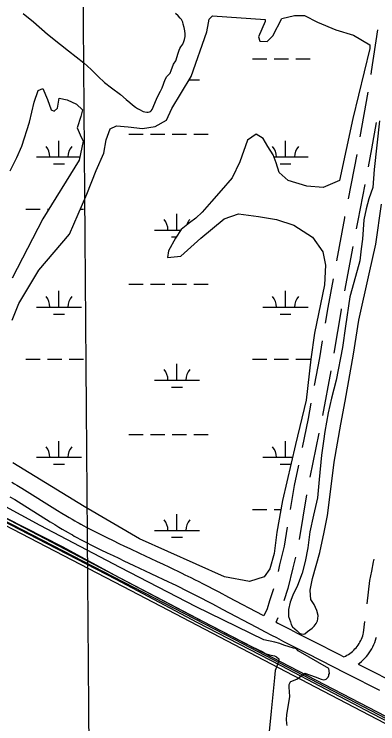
# Model space of a CAD drawing. Extents: x 3535183 to 3573198, y 534952 to 560562.
# Drawn here: x 3565510 to 3566315, y 550836 to 552408 of the extents above; entities that cross this region are included whole.
import ezdxf

# ---------------------------------------------------------------- set-up
doc = ezdxf.new("R2010")
doc.units = 0
for name, color, linetype in [('V-BRDG-OTLN', 7, 'Continuous'), ('V-GRID-MAJR', 7, 'Continuous'), ('V-RAIL-TRAK', 7, 'Continuous'), ('V-RIVR-IDEN', 7, 'Continuous'), ('V-ROAD-CNTR', 7, 'Continuous'), ('V-TOPO-SHOR', 7, 'Continuous'), ('V-WETL-SWMP', 7, 'Continuous')]:
    doc.layers.add(name, color=color, linetype=linetype)

msp = doc.modelspace()

# ---------------------------------------------------------------- linework, layer by layer
at = {"layer": 'V-BRDG-OTLN'}
msp.add_lwpolyline([(3564601.886, 551754.427), (3564810.094, 551647.254), (3564938.467, 551577.791), (3564953.063, 551570.312), (3565376.71, 551351.246), (3565945.444, 551053.837), (3566604.289, 550712.301), (3567222.5500000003, 550390.38), (3567856.607, 550057.301), (3568117.258, 549922.225), (3568114.421, 549914.301), (3568112.328, 549908.456), (3567712.071, 550116.312), (3567062.183, 550455.715), (3566194.288, 550908.491), (3565769.281, 551130.328), (3565225.9790000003, 551413.063), (3564936.443, 551562.839), (3564796.62, 551635.3960000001), (3564530.968, 551774.858)], dxfattribs=at)
at = {"layer": 'V-GRID-MAJR'}
msp.add_spline([(3565756.701, 540552.2170000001), (3565709.113, 546611.128), (3565661.509, 552671.9720000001), (3565613.9050000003, 558732.832), (3565613.89, 558734.748)], degree=3, dxfattribs=at)
at = {"layer": 'V-RAIL-TRAK'}
msp.add_lwpolyline([(3564978.9760000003, 551548.759), (3565148.948, 551460.8200000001), (3565291.2800000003, 551386.951), (3565440.515, 551308.873), (3565560.737, 551246.263), (3565734.8540000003, 551156.211), (3565914.484, 551061.263), (3566100.348, 550965.577), (3566302.779, 550858.669), (3566454.095, 550780.575), (3566608.86, 550699.681), (3566790.565, 550604.025), (3566939.119, 550527.337), (3567129.8140000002, 550428.147), (3567246.577, 550366.95), (3567437.96, 550267.061), (3567644.546, 550159.433), (3567824.875, 550065.1730000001)], dxfattribs=at)
at = {"layer": 'V-ROAD-CNTR'}
for p, q in [((3566293.0255163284, 552235.0784861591), (3566275.9988660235, 552136.538823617)), ((3566268.800362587, 552097.1942645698), (3566249.6519648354, 551999.0446906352)), ((3566260.1616414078, 551893.3961038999), (3566241.9212155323, 551795.0742493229)), ((3566211.2023825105, 551617.7265127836), (3566192.867158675, 551519.426186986)), ((3566184.9876191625, 551480.2124455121), (3566164.6576583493, 551382.3011888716)), ((3566157.181348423, 551343.0155164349), (3566140.942153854, 551244.3482790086)), ((3566094.0213110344, 551070.9461337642), (3566089.2397119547, 551060.865401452))]:
    msp.add_line(p, q, dxfattribs=at)
for points in [[(3570907.815145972, 548525.2629231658), (3570598.388764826, 548669.2776351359), (3570389.1891832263, 548767.06543956), (3570164.6496323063, 548869.348234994), (3569962.689036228, 548962.849047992), (3569789.64838231, 549047.041879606), (3569705.307550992, 549091.7477901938), (3569526.7129081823, 549182.5656085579), (3569155.58965043, 549378.6102164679), (3568842.9732756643, 549537.8548979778), (3568582.3757968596, 549671.6926303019), (3568104.559752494, 549921.9931297), (3567516.298929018, 550225.398522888), (3567077.231807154, 550460.4280528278), (3566551.267859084, 550733.9995056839), (3565999.2399631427, 551021.788930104), (3565483.628994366, 551288.9113958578), (3565003.8939538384, 551536.3589009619), (3564534.4958926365, 551784.691404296), (3564063.253835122, 552028.1509173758), (3563650.6606603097, 552244.67848432), (3563185.178591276, 552482.785008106), (3562816.720328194, 552675.134623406), (3562636.984687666, 552769.451434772)], [(3566314.9242671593, 552373.3477344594), (3566301.0530206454, 552281.5366885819), (3566299.8361764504, 552274.4943511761)], [(3566311.974533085, 552168.5494830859), (3566301.8074196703, 552109.7085538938), (3566294.093092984, 552070.1669751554)], [(3566286.433733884, 552030.9071455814), (3566270.9227085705, 551951.4017715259), (3566267.4578117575, 551932.7248457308)], [(3566241.992605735, 551959.7848610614), (3566241.45129143, 551957.0102284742), (3566223.7265116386, 551861.4678747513)], [(3566216.4303411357, 551822.1391320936), (3566204.5894204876, 551758.312701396), (3566198.852452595, 551723.7014395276)], [(3566234.625045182, 551755.7455074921), (3566234.1385795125, 551753.123298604), (3566218.222677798, 551657.1022902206)], [(3566192.3116510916, 551684.2406306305), (3566186.0886119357, 551646.6968894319), (3566174.7311805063, 551585.8064841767)], [(3566167.3970938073, 551546.4863690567), (3566161.1112636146, 551512.7862538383), (3566147.750987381, 551448.4417404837)], [(3566139.619002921, 551409.2772371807), (3566130.2838081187, 551364.3179447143), (3566121.50139707, 551310.957155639)], [(3565504.968951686, 551371.5082306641), (3565510.68194026, 551368.0842375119), (3565516.208929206, 551364.7412441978), (3565526.8709078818, 551358.2202572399), (3565605.7337501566, 551308.9653557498), (3565615.54673053, 551302.968367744), (3565624.170713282, 551297.767378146), (3565631.7336981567, 551293.2693871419), (3565638.3626848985, 551289.379394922), (3565644.1776732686, 551286.013401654), (3565649.309663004, 551283.079407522)], [(3565500.6209603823, 551339.1092954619), (3565511.0989394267, 551332.70030828), (3565589.965781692, 551283.4434067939), (3565599.9767616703, 551277.3244190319), (3565608.75674411, 551272.029429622), (3565616.473728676, 551267.439438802), (3565623.25671511, 551263.4594467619), (3565629.217703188, 551260.009453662), (3565634.4196927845, 551257.03545961)], [(3565649.2426631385, 551283.1174074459), (3565653.744654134, 551280.5744125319), (3565657.6486463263, 551278.393416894), (3565664.5416325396, 551274.6004244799), (3565669.710622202, 551271.8054300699), (3565673.5846144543, 551269.742434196), (3565679.443602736, 551266.6714403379), (3565685.3285909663, 551263.648446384), (3565693.113575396, 551259.7124542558), (3565700.6875602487, 551255.9194618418), (3565708.043545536, 551252.2684691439), (3565715.1735312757, 551248.7564761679), (3565729.053503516, 551241.992489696), (3565742.097477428, 551235.7075022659), (3565754.357452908, 551229.8525139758), (3565765.8704298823, 551224.3915248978), (3565787.523386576, 551214.189545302), (3565825.493310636, 551196.36558095), (3565839.7462821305, 551189.648594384), (3565852.2132571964, 551183.7416061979), (3565863.1162353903, 551178.542616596), (3565872.65121632, 551173.966625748), (3565880.98619965, 551169.936633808), (3565888.2811850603, 551166.386640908), (3565901.0051596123, 551160.1346534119), (3565910.54114054, 551155.393662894), (3565917.692126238, 551151.803670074), (3565928.378104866, 551146.378680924), (3565939.03108356, 551140.8886919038), (3565951.454058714, 551134.42070484), (3565963.077035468, 551128.337717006), (3565984.821991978, 551116.8957398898), (3566060.7378401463, 551076.7218202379), (3566062.513325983, 551075.7870042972)], [(3566115.0057219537, 551271.4902771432), (3566108.1181703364, 551229.6424079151), (3566098.044151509, 551188.5291201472), (3566094.4533402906, 551173.7009041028)], [(3565634.48669265, 551256.9974596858), (3565639.050683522, 551254.418464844), (3565643.102675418, 551252.1554693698), (3565650.1776612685, 551248.2624771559), (3565655.52665057, 551245.3714829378), (3565659.5686424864, 551243.2184872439), (3565665.623630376, 551240.0434935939), (3565671.70661821, 551236.9184998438), (3565679.6296023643, 551232.9125078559), (3565687.303587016, 551229.071515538), (3565694.745572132, 551225.376522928), (3565701.973557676, 551221.8165300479), (3565715.9715296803, 551214.9945436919), (3565729.1235033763, 551208.657556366), (3565741.465478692, 551202.7645681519), (3565753.0484555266, 551197.2695791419), (3565774.7554121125, 551187.0415995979), (3565812.725336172, 551169.219635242), (3565826.928307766, 551162.5246486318), (3565839.3352829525, 551156.6456603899), (3565850.170261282, 551151.4806707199), (3565859.63124236, 551146.9386798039), (3565867.894225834, 551142.9446877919), (3565875.1032114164, 551139.4366948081), (3565887.7131861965, 551133.2407071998), (3565897.1331673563, 551128.5577165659), (3565904.170153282, 551125.023723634), (3565914.7161321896, 551119.6687343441), (3565925.233111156, 551114.25074518), (3565937.572086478, 551107.826758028), (3565949.1370633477, 551101.773770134), (3565970.822019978, 551090.363792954), (3566046.733868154, 551050.1918732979), (3566065.761830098, 551040.1728933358), (3566080.054801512, 551032.68590831), (3566090.7957800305, 551027.0879195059), (3566106.9267477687, 551018.7359362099), (3566123.0887154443, 551010.442952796), (3566160.08564145, 550991.5949904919), (3566215.579530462, 550963.40104688), (3566243.313474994, 550949.3030750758), (3566271.027419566, 550935.1871033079), (3566296.8113679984, 550922.0041296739), (3566319.3563229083, 550910.435152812)], [(3566133.010173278, 551205.1741661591), (3566127.191848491, 551181.4288798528), (3566116.1234189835, 551135.7219200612), (3566107.387253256, 551108.5727442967)], [(3566291.8549488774, 551102.1946026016), (3566298.176081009, 551153.7563803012), (3566302.1048114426, 551174.6123499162), (3566306.1882250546, 551195.0294179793), (3566307.4299948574, 551200.9064498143)], [(3566084.3799984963, 551135.0118227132), (3566075.8025373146, 551108.3558493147), (3566070.306192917, 551090.9504425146), (3566063.0088531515, 551075.565938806)], [(3566089.962686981, 551061.3626244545), (3566093.9467737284, 551059.2758551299), (3566104.62575237, 551053.7098662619), (3566120.67072028, 551045.4018828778), (3566136.7446881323, 551037.1548993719), (3566173.689614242, 551018.332937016), (3566229.171503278, 550990.144993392), (3566240.402763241, 550984.4362687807)], [(3566239.620560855, 550984.096929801), (3566240.2808023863, 550984.377345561), (3566243.683813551, 550986.0214499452), (3566247.004628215, 550987.8315077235), (3566250.239750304, 550989.8027922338), (3566253.3699540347, 550991.925092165), (3566256.393704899, 550994.1968872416), (3566259.300076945, 550996.6106254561), (3566262.0888175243, 550999.1664123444), (3566264.7520991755, 551001.8574015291), (3566267.2838592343, 551004.6719601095), (3566269.6683658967, 551007.5996555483), (3566271.9103428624, 551010.6456923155), (3566274.006420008, 551013.8011404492), (3566275.9438753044, 551017.0486845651), (3566277.7225009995, 551020.3880082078), (3566279.3339967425, 551023.8062563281), (3566280.780223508, 551027.3043802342), (3566282.0545839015, 551030.8658821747), (3566283.153145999, 551034.4833440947), (3566283.9359357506, 551037.5988330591), (3566286.9876541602, 551062.4918463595)], [(3566272.080665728, 550968.4590485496), (3566274.9982951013, 550970.6511127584), (3566279.029923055, 550973.9993745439), (3566282.8971824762, 550977.5435876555), (3566286.5779008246, 550981.2625984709), (3566290.0801407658, 550985.1560398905), (3566293.3936341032, 550989.2243444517), (3566296.499657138, 550993.4443076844), (3566299.397579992, 550997.8068595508), (3566302.080124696, 551002.303315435), (3566304.5454990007, 551006.9319917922), (3566306.780003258, 551011.6717436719), (3566308.781776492, 551016.5136197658), (3566310.547416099, 551021.4481178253), (3566312.070854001, 551026.4646559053), (3566312.3943633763, 551027.7522173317)], [(3566273.1705117, 550967.7871305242), (3566310.487340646, 550948.704076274), (3566333.068295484, 550937.117099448)]]:
    msp.add_lwpolyline(points, dxfattribs=at)
at = {"layer": 'V-TOPO-SHOR'}
for points in [[(3565529.759, 552409.4720000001), (3565552.674, 552391.187), (3565583.775, 552364.131), (3565612.287, 552341.335), (3565630.451, 552326.708), (3565664.253, 552300.094), (3565680.799, 552285.324), (3565696.108, 552270.411), (3565710.196, 552257.125), (3565725.525, 552245.14), (3565745.3030000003, 552229.885), (3565758.252, 552218.998), (3565766.223, 552212.616), (3565772.1210000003, 552207.564), (3565778.87, 552202.501), (3565783.009, 552199.31), (3565788.765, 552195.954), (3565794.1410000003, 552192.984), (3565796.063, 552192.278), (3565799.3740000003, 552191.712), (3565803.609, 552191.143), (3565806.4620000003, 552191.12), (3565809.628, 552191.87), (3565811.717, 552192.933), (3565813.579, 552194.385), (3565815.6780000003, 552196.759), (3565817.72, 552202.063), (3565826.666, 552223.352), (3565834.325, 552237.559), (3565837.9280000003, 552245.1630000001), (3565844.614, 552263.618), (3565847.883, 552269.911), (3565852.4790000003, 552274.593), (3565855.2800000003, 552277.689), (3565857.558, 552283.379), (3565862.827, 552297.756), (3565867.738, 552305.042), (3565870.661, 552314.504), (3565872.162, 552319.737), (3565873.661, 552324.273), (3565875.466, 552328.422), (3565876.883, 552332.42), (3565878.99, 552336.029), (3565883.272, 552341.779), (3565885.935, 552347.389), (3565887.514, 552352.31), (3565888.794, 552358.7), (3565888.835, 552364.482), (3565887.805, 552371.197), (3565886.394, 552378.375), (3565884.602, 552386.254), (3565883.397, 552390.426), (3565880.5100000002, 552396.074), (3565877.528, 552399.488), (3565873.014, 552404.379), (3565867.659, 552409.89)], [(3566319.132, 552172.174), (3566307.262, 552064.241), (3566304.198, 552024.102), (3566295.705, 551999.237), (3566290.003, 551977.121), (3566284.281, 551952.236), (3566281.203, 551910.02), (3566278.276, 551888.575), (3566275.309, 551861.591), (3566269.611, 551840.169), (3566253.2600000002, 551782.125), (3566243.782, 551717.105), (3566237.2060000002, 551670.068), (3566223.517, 551597.463), (3566212.8370000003, 551557.379), (3566205.673, 551524.888), (3566198.443, 551483.395), (3566195.519, 551461.95), (3566190.448, 551431.5210000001), (3566185.205, 551377.55), (3566182.1350000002, 551336.719), (3566172.849, 551298.01), (3566164.965, 551261.3690000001), (3566160.551, 551226.088), (3566154.788, 551195.6630000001), (3566147.677, 551170.094), (3566137.7800000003, 551142.471), (3566127.236, 551121.083), (3566121.586, 551105.889), (3566118.002, 551089.2980000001), (3566117.8910000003, 551074.0650000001), (3566121.9590000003, 551062.265), (3566123.298, 551056.023), (3566126.724, 551051.15)], [(3566126.724, 551051.15), (3566137.044, 551042.074), (3566141.855, 551037.191), (3566144.616, 551035.786), (3566146.686, 551035.078), (3566150.842, 551035.049), (3566153.617, 551035.721), (3566159.884, 551040.5210000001), (3566170.324, 551048.062), (3566174.5100000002, 551052.185), (3566178.711, 551058.386), (3566181.521, 551063.905), (3566182.94, 551068.743), (3566183.687, 551076.353), (3566180.308, 551087.457), (3566174.1720000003, 551100.659), (3566167.33, 551111.7880000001), (3566166.011, 551120.799), (3566165.401, 551131.882), (3566170.441, 551158.156), (3566186.786, 551215.508), (3566196.809, 551260.444), (3566204.008, 551297.783), (3566207.6780000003, 551326.1460000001), (3566218.725, 551416.081), (3566233.88, 551499.754), (3566243.256, 551550.926), (3566261.327, 551654.657), (3566273.6520000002, 551730.042), (3566296.563, 551833.046), (3566310.895, 551898.723), (3566323.316, 551987.262)], [(3565449.7970000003, 551312.813), (3565615.949, 551228.556), (3565740.707, 551161.21), (3565904.082, 551075.589), (3566037.133, 551006.799), (3566060.578, 550995.553), (3566066.089, 550992.053), (3566075.756, 550989.215), (3566086.807, 550986.366), (3566090.944, 550984.259), (3566096.449, 550980.066), (3566096.4390000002, 550978.684), (3566094.9990000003, 550971.082), (3566087.958, 550954.526), (3566086.453, 550937.929), (3566078.99, 550863.941), (3566070.779, 550782.344)], [(3566098.0810000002, 551013.963), (3566087.0300000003, 551016.812), (3566062.847, 551021.833), (3565913.22, 551094.898), (3565745.0160000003, 551182.63), (3565567.8540000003, 551275.273), (3565483.077, 551321.566)], [(3566115.018, 550832.537), (3566113.666, 550836.698), (3566113.04, 550845.697), (3566113.808, 550856.072), (3566120.335, 550896.852), (3566119.098, 550916.929), (3566119.145, 550923.156), (3566120.548, 550925.915), (3566121.2600000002, 550928.678), (3566122.6550000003, 550930.05), (3566135.838, 550934.797), (3566141.4020000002, 550938.91), (3566145.857, 550942.336), (3566152.535, 550947.132), (3566153.793, 550948.6460000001), (3566176.4250000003, 550940.036), (3566190.231, 550935.09), (3566195.0640000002, 550933.6730000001), (3566198.5270000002, 550934.339), (3566201.3000000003, 550935.01), (3566203.3910000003, 550937.071), (3566205.484, 550939.133), (3566206.897, 550943.274), (3566206.914, 550945.349), (3566208.313, 550947.415), (3566207.0100000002, 550958.497), (3566138.789, 550997.7490000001), (3566135.361, 551001.925), (3566128.451, 551003.36), (3566118.788, 551006.8910000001), (3566107.051, 551010.436), (3566098.0810000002, 551013.963)]]:
    msp.add_lwpolyline(points, dxfattribs=at)
at = {"layer": 'V-WETL-SWMP'}
for p, q in [((3566037.574674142, 552309.1463181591), (3566069.5746741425, 552309.1463181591)), ((3566085.574674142, 552309.1463181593), (3566117.574674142, 552309.1463181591)), ((3566133.574674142, 552309.1463181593), (3566165.574674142, 552309.1463181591)), ((3565897.555527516, 552262.7163181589), (3565920.510674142, 552262.7163181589)), ((3565763.666674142, 552142.6453181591), (3565795.666674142, 552142.6453181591)), ((3565811.666674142, 552142.6453181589), (3565843.666674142, 552142.6453181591)), ((3565859.666674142, 552142.6453181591), (3565891.666674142, 552142.6453181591)), ((3565907.666674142, 552142.6453181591), (3565939.666674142, 552142.6453181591)), ((3565609.0746613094, 552091.9033273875), (3565609.0746613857, 552127.9033273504)), ((3566110.982674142, 552091.9033181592), (3566110.982674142, 552127.9033181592)), ((3565559.074661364, 552091.9033273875), (3565655.4118797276, 552091.9033273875)), ((3566085.5749084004, 552091.9033181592), (3566160.9826741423, 552091.9033181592)), ((3565597.0746612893, 552076.4723274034), (3565621.074661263, 552076.4723274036)), ((3566098.982674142, 552076.4723181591), (3566122.982674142, 552076.4723181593)), ((3565535.6666611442, 551976.4713275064), (3565567.666661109, 551976.4713275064)), ((3565583.666661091, 551976.4713275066), (3565587.1584784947, 551976.4713275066)), ((3565656.7442560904, 551976.4713181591), (3565663.666674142, 551976.4713181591)), ((3565870.510674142, 551930.0413181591), (3565870.510674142, 551966.0413181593)), ((3565820.5106741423, 551930.0413181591), (3565879.0105199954, 551930.0413181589)), ((3565858.510674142, 551914.6103181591), (3565869.047377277, 551914.6103181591)), ((3565609.074674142, 551759.2283181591), (3565609.074674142, 551795.2283181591)), ((3565763.666674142, 551809.9703181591), (3565795.666674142, 551809.9703181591)), ((3565811.666674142, 551809.9703181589), (3565843.666674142, 551809.9703181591)), ((3565859.666674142, 551809.9703181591), (3565891.666674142, 551809.9703181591)), ((3565907.666674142, 551809.9703181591), (3565939.666674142, 551809.9703181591)), ((3566110.982674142, 551759.2283181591), (3566110.982674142, 551795.2283181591)), ((3565559.074674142, 551759.2283181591), (3565659.0746741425, 551759.2283181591)), ((3566060.982674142, 551759.2283181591), (3566160.9826741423, 551759.2283181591)), ((3565597.074674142, 551743.7973181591), (3565621.074674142, 551743.7973181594)), ((3566098.982674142, 551743.7973181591), (3566122.982674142, 551743.7973181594)), ((3565535.666674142, 551643.7963181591), (3565567.6666741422, 551643.7963181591)), ((3565583.666674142, 551643.7963181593), (3565615.666674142, 551643.7963181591)), ((3565631.666674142, 551643.7963181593), (3565663.666674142, 551643.7963181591)), ((3566037.574674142, 551643.7963181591), (3566069.5746741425, 551643.7963181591)), ((3566085.574674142, 551643.7963181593), (3566117.574674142, 551643.7963181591)), ((3566133.574674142, 551643.7963181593), (3566165.574674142, 551643.7963181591)), ((3565870.510674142, 551597.3663181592), (3565870.510674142, 551633.3663181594)), ((3565820.5106741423, 551597.3663181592), (3565920.510674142, 551597.3663181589)), ((3565858.510674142, 551581.9353181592), (3565882.510674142, 551581.9353181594)), ((3565763.666674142, 551477.2953181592), (3565795.666674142, 551477.2953181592)), ((3565811.666674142, 551477.2953181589), (3565843.666674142, 551477.2953181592)), ((3565859.666674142, 551477.2953181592), (3565891.666674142, 551477.2953181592)), ((3565907.666674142, 551477.2953181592), (3565939.666674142, 551477.2953181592)), ((3565609.074674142, 551426.5533181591), (3565609.074674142, 551462.5533181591)), ((3566110.982674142, 551426.5533181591), (3566110.982674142, 551462.5533181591)), ((3565559.074674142, 551426.5533181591), (3565659.0746741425, 551426.5533181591)), ((3566060.982674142, 551426.5533181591), (3566126.5542056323, 551426.5533181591)), ((3565597.074674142, 551411.1223181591), (3565621.074674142, 551411.1223181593)), ((3566098.982674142, 551411.1223181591), (3566122.974012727, 551411.1223181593)), ((3566037.574674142, 551311.1213181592), (3566069.5746741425, 551311.1213181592)), ((3566085.574674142, 551311.1213181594), (3566100.900784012, 551311.1213181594)), ((3565870.510674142, 551264.6913181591), (3565870.510674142, 551300.6913181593)), ((3565820.5106741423, 551264.6913181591), (3565920.510674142, 551264.6913181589)), ((3565858.510674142, 551249.2603181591), (3565882.510674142, 551249.2603181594))]:
    msp.add_line(p, q, dxfattribs=at)
for points in [[(3565505.156, 551730.147), (3565520.461, 551767.497), (3565564.708, 551841.401), (3565632.35, 551920.685), (3565671.156, 552009.429), (3565691.4250000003, 552061.542), (3565708.36, 552100.498), (3565713.665, 552130.058), (3565722.629, 552154.273), (3565736.782, 552160.644), (3565762.433, 552158.375), (3565794.321, 552155.135), (3565822.1010000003, 552159.325), (3565847.18, 552173.478), (3565859.392, 552199.057), (3565901.765, 552269.738), (3565936.484, 552368.687), (3565940.333, 552389.008), (3565942.24, 552396.857), (3565949.603, 552404.388), (3566066.321, 552396.132), (3566065.595, 552391.7440000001), (3566051.009, 552357.858), (3566054.177, 552348.353), (3566070.358, 552347.541), (3566083.171, 552360.397), (3566103.105, 552398.406), (3566130.583, 552405.604), (3566153.287, 552404.975), (3566182.176, 552390.149), (3566222.848, 552373.756), (3566261.5160000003, 552361.725), (3566298.171, 552339.997), (3566298.113, 552332.135), (3566259.974, 552176.6950000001), (3566230.525, 552039.552), (3566194.799, 552023.858), (3566158.519, 552027.361), (3566116.987, 552039.922), (3566097.228, 552057.41), (3566090.446, 552078.503), (3566083.872, 552096.588), (3566071.981, 552114.712), (3566061.247, 552133.059), (3566045.8200000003, 552142.191), (3566026.531, 552129.152), (3566009.991, 552080.943), (3565992.853, 552045.919), (3565968.593, 552017.192), (3565946.909, 551992.839), (3565926.16, 551969.867), (3565912.184, 551956.094), (3565898.004, 551946.024), (3565879.86, 551931.357), (3565867.2290000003, 551911.794), (3565851.992, 551883.694), (3565849.343, 551869.376), (3565879.196, 551872.395), (3565923.651, 551911.611), (3565975.302, 551954.475), (3566007.0670000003, 551966.036), (3566050.957, 551959.702), (3566091.145, 551953.1630000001), (3566129.2120000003, 551941.091), (3566171.103, 551914.422), (3566193.526, 551881.883), (3566199.549, 551851.777), (3566197.384, 551808.782), (3566175.322, 551701.415), (3566166.807, 551643.898), (3566157.123, 551553.09), (3566133.044, 551454.525), (3566104.389, 551331.019), (3566092.0810000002, 551260.811), (3566085.72, 551213.2220000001), (3566075.99, 551179.3), (3566064.0670000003, 551161.582), (3566031.3880000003, 551151.647), (3565976.197, 551161.995), (3565787.6550000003, 551245.931), (3565665.1580000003, 551317.59), (3565507, 551414.023)], [(3565501.436, 552061.051), (3565515.744, 552090.743), (3565527.017, 552116.069), (3565544.035, 552168.84), (3565554.526, 552213.575), (3565563.262, 552239.381), (3565573.13, 552243.235), (3565583.811, 552219.319), (3565591.8200000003, 552196.3470000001), (3565598.774, 552193.478), (3565605.704, 552199.756), (3565609.287, 552222.182), (3565627.464, 552218.768), (3565648.133, 552208.777), (3565660.974, 552195.978), (3565657.958, 552181.587), (3565649.228, 552156.473), (3565655.811, 552140.718), (3565662.776, 552126.623), (3565653.971, 552085.11), (3565573.787, 551954.729), (3565505.608, 551823.567)]]:
    msp.add_lwpolyline(points, dxfattribs=at)
for centre, radius, start, end in [((3565553.8317252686, 552092.3781305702), 35.24628790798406, 359.2281799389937, 40.77183827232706), ((3565664.3175973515, 552092.3781305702), 35.24628790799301, 139.22817693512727, 180.7718352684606), ((3566055.73973804, 552092.3781213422), 35.24628790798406, 359.2281799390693, 40.771838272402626), ((3566166.225610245, 552092.3781213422), 35.24628790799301, 139.2281769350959, 180.77183526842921), ((3565815.267738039, 551930.5161213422), 35.24628790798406, 359.2281799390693, 40.771838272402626), ((3565925.7536102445, 551930.5161213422), 35.24628790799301, 139.22817693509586, 162.11432041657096), ((3565553.83173804, 551759.7031213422), 35.24628790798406, 359.2281799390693, 40.771838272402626), ((3565664.3176102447, 551759.7031213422), 35.24628790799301, 139.2281769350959, 180.77183526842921), ((3566055.73973804, 551759.7031213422), 35.24628790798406, 359.2281799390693, 40.771838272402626), ((3566166.225610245, 551759.7031213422), 35.24628790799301, 139.2281769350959, 180.77183526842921), ((3565815.267738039, 551597.8411213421), 35.24628790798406, 359.2281799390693, 40.771838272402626), ((3565925.7536102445, 551597.8411213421), 35.24628790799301, 139.2281769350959, 180.77183526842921), ((3565553.83173804, 551427.0281213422), 35.24628790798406, 359.2281799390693, 40.771838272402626), ((3565664.3176102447, 551427.0281213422), 35.24628790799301, 139.2281769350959, 180.77183526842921), ((3566055.73973804, 551427.0281213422), 35.24628790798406, 359.2281799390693, 40.771838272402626), ((3565815.267738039, 551265.1661213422), 35.24628790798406, 359.2281799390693, 40.771838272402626), ((3565925.7536102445, 551265.1661213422), 35.24628790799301, 139.2281769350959, 180.77183526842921)]:
    msp.add_arc(centre, radius, start, end, dxfattribs=at)

# ---------------------------------------------------------------- texts
at = {"layer": 'V-RIVR-IDEN'}
msp.add_text('BONNET  CARRE  FLOODWAY', height=166.99966400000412, rotation=51.13756256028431, dxfattribs=at).set_placement((3564572.540793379, 551993.9547347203))

doc.saveas('drawing.dxf')
